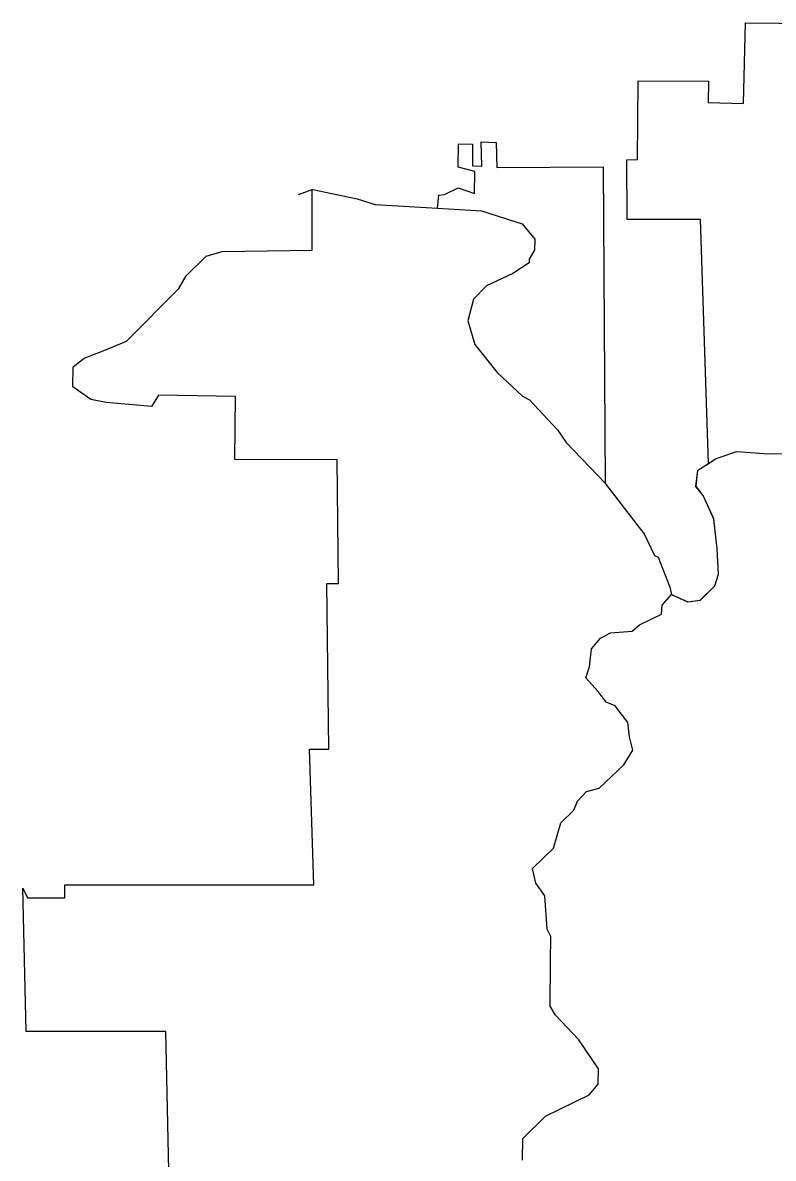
# Model space of a CAD drawing. Extents: x 331323 to 388339, y 121519 to 205315.
# Drawn here: x 365371 to 372298, y 176377 to 186857 of the extents above; entities that cross this region are included whole.
import ezdxf

# ---------------------------------------------------------------- set-up
doc = ezdxf.new("R2010")
doc.units = 0
doc.layers.add('Level 21', color=7, linetype='Continuous')
doc.layers.add('Level 57', color=7, linetype='Continuous')

msp = doc.modelspace()

# ---------------------------------------------------------------- linework, layer by layer
at = {"layer": 'Level 21'}
for points in [[(371699, 182789), (371625, 185040), (370949, 185041), (370946, 185590), (371044, 185593), (371050, 186319), (371699, 186318), (371696, 186120), (372024, 186112), (372043, 186857), (373286, 186844)], [(369198, 185145), (369211, 185266), (369265, 185271), (369391, 185334), (369539, 185279), (369544, 185485), (369390, 185523), (369393, 185739), (369522, 185735), (369522, 185536), (369608, 185532), (369603, 185758), (369741, 185752), (369746, 185519), (370728, 185527), (370747, 182606)], [(367213, 184745), (368043, 184757), (368042, 185316)], [(368042, 185316), (368049, 185318), (368457, 185231), (368623, 185180), (369198, 185145)], [(367327, 182826), (367335, 183406), (366623, 183420), (366558, 183315), (366142, 183352), (366000, 183379), (365834, 183497), (365836, 183680), (365937, 183762), (366113, 183828), (366330, 183917), (366810, 184405), (366878, 184521), (367063, 184702), (367213, 184745)], [(366746, 174981), (366693, 177547), (365404, 177548), (365371, 178870), (365414, 178781), (365760, 178779), (365760, 178901), (368057, 178899), (368018, 180152), (368196, 180153), (368178, 181682), (368285, 181681), (368274, 182824), (367327, 182826)], [(371359, 181579), (371507, 181511), (371624, 181527), (371759, 181659), (371793, 181767), (371779, 182001), (371748, 182276), (371650, 182493), (371584, 182577), (371602, 182727), (371699, 182789)], [(370747, 182606), (370751, 182602), (371039, 182225), (371105, 182141), (371203, 181940), (371237, 181923), (371342, 181647), (371359, 181579)]]:
    msp.add_lwpolyline(points, dxfattribs=at)
at = {"layer": 'Level 57'}
for points in [[(367915, 185270), (368042, 185316)], [(368042, 185316), (368049, 185318), (368457, 185231), (368623, 185180), (369198, 185145)], [(369199, 185145), (369606, 185121), (369981, 185001), (370096, 184858), (370095, 184758), (370044, 184675), (370044, 184642), (369893, 184543), (369650, 184429), (369532, 184305), (369480, 184105), (369545, 183888), (369751, 183628), (369983, 183409), (370049, 183375), (370305, 183098), (370387, 182981), (370748, 182605)], [(371699, 182789), (371770, 182835), (371963, 182900), (372213, 182881), (372638, 182877), (372881, 182941), (373299, 183121), (373826, 183216), (374112, 183104)], [(371359, 181580), (371508, 181512), (371625, 181528), (371760, 181660), (371794, 181768), (371779, 182001), (371749, 182277), (371651, 182494), (371585, 182578), (371603, 182728), (371699, 182789)], [(370748, 182605), (370751, 182602), (371039, 182225), (371105, 182141), (371203, 181940), (371237, 181923), (371342, 181647), (371359, 181580)], [(369984, 176359), (369986, 176559), (370197, 176765), (370599, 176962), (370683, 177061), (370684, 177203), (370503, 177471), (370289, 177698), (370239, 177782), (370243, 178190), (370245, 178423), (370212, 178490), (370190, 178799), (370108, 178916), (370076, 179050), (370269, 179240), (370338, 179473), (370456, 179588), (370490, 179671), (370574, 179762), (370692, 179794), (370919, 180009), (371003, 180142), (370971, 180267), (370956, 180400), (370840, 180551), (370757, 180585), (370683, 180686), (370567, 180812), (370602, 180912), (370620, 181078), (370704, 181178), (370796, 181227), (370997, 181242), (371064, 181299), (371265, 181398), (371274, 181481), (371359, 181580)]]:
    msp.add_lwpolyline(points, dxfattribs=at)

doc.saveas('drawing.dxf')
